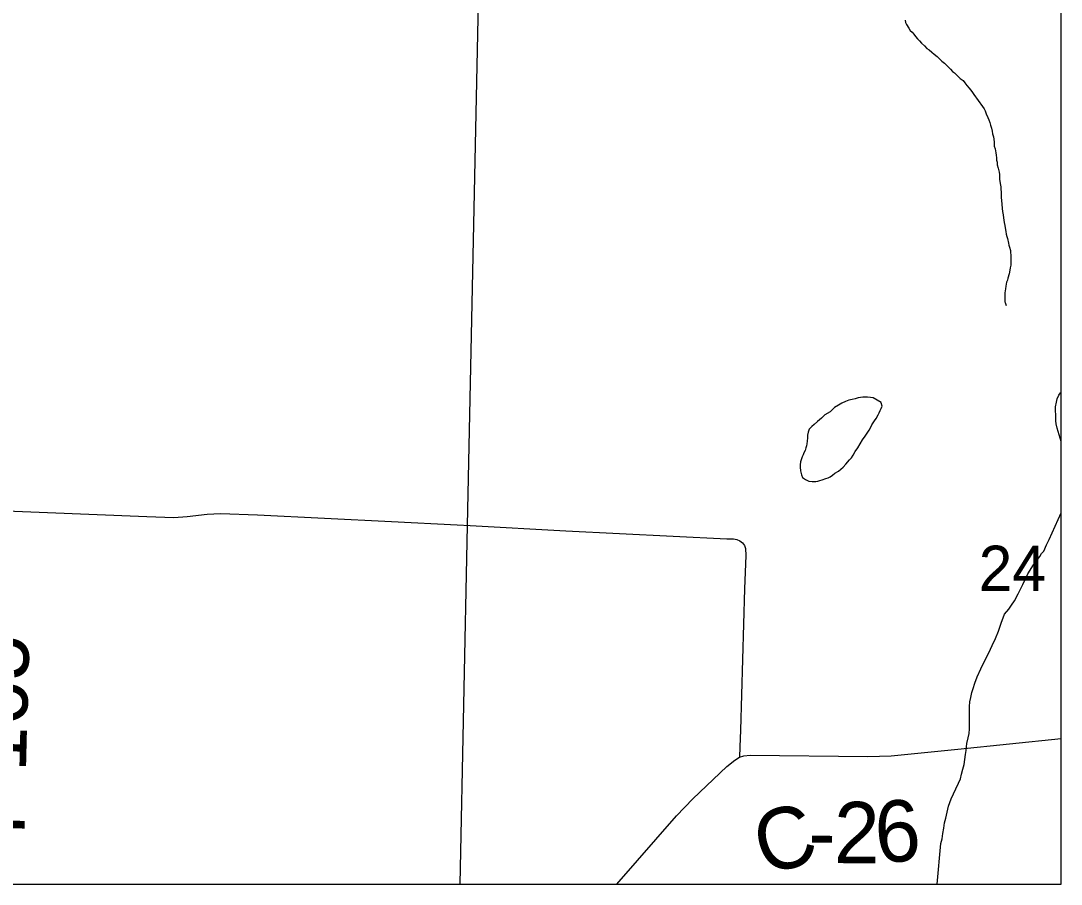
# Model space of a CAD drawing. Extents: x 0 to 68, y 0 to 52.9.
# Drawn here: x 48.632 to 49.65, y 31.143 to 31.987 of the extents above; entities that cross this region are included whole.
import ezdxf

# ---------------------------------------------------------------- set-up
doc = ezdxf.new("R2010")
doc.units = 0
for name, color, linetype in [('Default', 7, 'Continuous'), ('GM_X_County_Road', 7, 'Continuous'), ('GM_X_County_Road_Text', 7, 'Continuous'), ('GM_X_Minor_Lake', 7, 'Continuous'), ('GM_X_Minor_River', 7, 'Continuous'), ('GM_X_Township', 7, 'Continuous'), ('GM_X_Township_Road', 7, 'Continuous'), ('GM_X_Township_Road_Text', 7, 'Continuous')]:
    doc.layers.add(name, color=color, linetype=linetype)

msp = doc.modelspace()

# ---------------------------------------------------------------- linework, layer by layer
at = {"layer": 'Default'}
for p, q in [((49.6501, 31.1431), (49.6501, 38.5351)), ((42.2581, 31.1431), (49.6501, 31.1431))]:
    msp.add_line(p, q, dxfattribs=at)
for points in [[(49.6501, 31.5757), (49.6461, 31.589), (49.6453, 31.593), (49.6449, 31.5962), (49.6449, 31.599), (49.6449, 31.6018), (49.6445, 31.6059), (49.6445, 31.6099), (49.6454, 31.6143), (49.6462, 31.6175), (49.6478, 31.6211), (49.6494, 31.6235), (49.6501, 31.6242)], [(49.5289, 31.1431), (49.5323, 31.1829), (49.5335, 31.1873), (49.5343, 31.1925), (49.5352, 31.1977), (49.536, 31.2029), (49.5372, 31.2077), (49.54, 31.2193), (49.5425, 31.2266), (49.5469, 31.2362), (49.5497, 31.2418), (49.5517, 31.2462), (49.5525, 31.2506), (49.5538, 31.2554), (49.555, 31.2602), (49.5558, 31.265), (49.5566, 31.2699), (49.557, 31.2739), (49.5574, 31.2775), (49.5578, 31.2807), (49.5591, 31.2863), (49.5599, 31.2903), (49.5603, 31.2951), (49.5603, 31.2999), (49.5603, 31.3027), (49.5603, 31.3056), (49.5603, 31.3088), (49.5603, 31.3112), (49.5603, 31.314), (49.5603, 31.3168), (49.5608, 31.3212), (49.5616, 31.3256), (49.5628, 31.3304), (49.564, 31.3344), (49.5656, 31.3397), (49.568, 31.3457), (49.5713, 31.3537), (49.5753, 31.3617), (49.5793, 31.3693), (49.5826, 31.3765), (49.5858, 31.3833), (49.5886, 31.3905), (49.5914, 31.3982), (49.5947, 31.407), (49.5987, 31.4118), (49.6015, 31.4158), (49.6043, 31.4202), (49.608, 31.427), (49.6124, 31.4362), (49.6173, 31.4466), (49.6229, 31.4554), (49.6269, 31.4606), (49.6293, 31.4634), (49.6309, 31.4663), (49.633, 31.4687), (49.6358, 31.4747), (49.6382, 31.4799), (49.6501, 31.5062)]]:
    msp.add_lwpolyline(points, dxfattribs=at)
at = {"layer": 'GM_X_County_Road'}
for points in [[(49.3355, 31.2671), (49.3395, 31.2686), (49.346, 31.2692), (49.4609, 31.2678), (49.4837, 31.2685), (49.513, 31.2716), (49.549, 31.2752), (49.6501, 31.2856)], [(49.2154, 31.1431), (49.2739, 31.2099), (49.2897, 31.2266), (49.3231, 31.2582), (49.3307, 31.2644), (49.3355, 31.2671)]]:
    msp.add_lwpolyline(points, dxfattribs=at)
at = {"layer": 'GM_X_Minor_Lake'}
for points in [[(49.474, 31.614), (49.466, 31.6185), (49.4635, 31.6189), (49.4607, 31.6193), (49.4579, 31.6193), (49.4559, 31.6193), (49.4539, 31.6189), (49.4515, 31.6185), (49.4487, 31.6177), (49.4455, 31.6169), (49.4423, 31.6161), (49.4391, 31.615), (49.4354, 31.6134), (49.4322, 31.6114), (49.4282, 31.609), (49.4242, 31.605), (49.419, 31.6018), (49.4157, 31.5986), (49.4117, 31.5954), (49.4085, 31.5926), (49.4061, 31.5906), (49.4037, 31.5878), (49.4025, 31.585), (49.402, 31.5822), (49.402, 31.5794), (49.4016, 31.5761), (49.4012, 31.5737), (49.4008, 31.5717), (49.4004, 31.5697), (49.3996, 31.5669), (49.3984, 31.5649), (49.3976, 31.5629), (49.3968, 31.5609), (49.396, 31.5589), (49.3952, 31.5561), (49.3948, 31.5529), (49.3947, 31.5509), (49.3951, 31.5473), (49.3959, 31.5433)], [(49.474, 31.614), (49.466, 31.6185), (49.4635, 31.6189), (49.4607, 31.6193), (49.4579, 31.6193), (49.4559, 31.6193), (49.4539, 31.6189), (49.4515, 31.6185), (49.4487, 31.6177), (49.4455, 31.6169), (49.4423, 31.6161), (49.4391, 31.615), (49.4354, 31.6134), (49.4322, 31.6114), (49.4282, 31.609), (49.4242, 31.605), (49.419, 31.6018), (49.4157, 31.5986), (49.4117, 31.5954), (49.4085, 31.5926), (49.4061, 31.5906), (49.4037, 31.5878), (49.4025, 31.585), (49.402, 31.5822), (49.402, 31.5794), (49.4016, 31.5761), (49.4012, 31.5737), (49.4008, 31.5717), (49.4004, 31.5697), (49.3996, 31.5669), (49.3984, 31.5649), (49.3976, 31.5629), (49.3968, 31.5609), (49.396, 31.5589), (49.3952, 31.5561), (49.3948, 31.5529), (49.3947, 31.5509), (49.3951, 31.5473), (49.3959, 31.5433), (49.3971, 31.5408), (49.3999, 31.5388), (49.4031, 31.5372), (49.4064, 31.5368), (49.41, 31.5368), (49.412, 31.5372), (49.414, 31.5376), (49.4164, 31.5384), (49.42, 31.5396), (49.422, 31.5404), (49.424, 31.5412), (49.4264, 31.5428), (49.4288, 31.5448), (49.4321, 31.5468), (49.4345, 31.5488), (49.4369, 31.5508), (49.4393, 31.5536), (49.4429, 31.558), (49.4449, 31.56), (49.4466, 31.5624), (49.4486, 31.566), (49.451, 31.5696), (49.4534, 31.5736), (49.4558, 31.5776), (49.4582, 31.5812), (49.4603, 31.584), (49.4623, 31.5868), (49.4635, 31.5892), (49.4647, 31.592), (49.4663, 31.594), (49.4675, 31.596), (49.4691, 31.5984), (49.4711, 31.602), (49.4719, 31.604), (49.4731, 31.606), (49.474, 31.608), (49.4748, 31.6104), (49.474, 31.6136), (49.474, 31.614)], [(49.3959, 31.5433), (49.3971, 31.5408), (49.3999, 31.5388), (49.4031, 31.5372), (49.4064, 31.5368), (49.41, 31.5368), (49.412, 31.5372), (49.414, 31.5376), (49.4164, 31.5384), (49.42, 31.5396), (49.422, 31.5404), (49.424, 31.5412), (49.4264, 31.5428), (49.4288, 31.5448), (49.4321, 31.5468), (49.4345, 31.5488), (49.4369, 31.5508), (49.4393, 31.5536), (49.4429, 31.558), (49.4449, 31.56), (49.4466, 31.5624), (49.4486, 31.566), (49.451, 31.5696), (49.4534, 31.5736), (49.4558, 31.5776), (49.4582, 31.5812), (49.4603, 31.584), (49.4623, 31.5868), (49.4635, 31.5892), (49.4647, 31.592), (49.4663, 31.594), (49.4675, 31.596), (49.4691, 31.5984), (49.4711, 31.602), (49.4719, 31.604), (49.4731, 31.606), (49.474, 31.608), (49.4748, 31.6104), (49.474, 31.6136), (49.474, 31.614)]]:
    msp.add_lwpolyline(points, dxfattribs=at)
at = {"layer": 'GM_X_Minor_River'}
for points in [[(49.4974, 31.9876), (49.4978, 31.9856), (49.4986, 31.9836), (49.501, 31.9799), (49.5022, 31.9775), (49.5042, 31.9759), (49.5058, 31.9739), (49.5074, 31.9719), (49.5094, 31.9695), (49.5114, 31.9675), (49.5134, 31.9651), (49.5162, 31.9626), (49.5186, 31.9602), (49.521, 31.9586), (49.5234, 31.9566), (49.5258, 31.9546), (49.5286, 31.9522), (49.531, 31.9501), (49.5334, 31.9477), (49.5358, 31.9457), (49.5378, 31.9437), (49.5398, 31.9417), (49.5418, 31.9397), (49.5438, 31.9377), (49.5458, 31.9361), (49.5478, 31.9344), (49.5514, 31.9308), (49.5542, 31.9288), (49.5558, 31.9264), (49.5578, 31.924), (49.5602, 31.9212)], [(49.5602, 31.9212), (49.5626, 31.9179), (49.5646, 31.9151), (49.573, 31.9035), (49.5746, 31.901), (49.5758, 31.899), (49.5766, 31.8962), (49.5782, 31.8926), (49.5794, 31.8902), (49.5802, 31.8878), (49.581, 31.885), (49.5818, 31.8822), (49.5826, 31.8793), (49.583, 31.8765), (49.5838, 31.8737), (49.5842, 31.8713), (49.5846, 31.8685), (49.5846, 31.8645), (49.5854, 31.8621), (49.5858, 31.8601), (49.5862, 31.8581), (49.5865, 31.8557), (49.5869, 31.8533), (49.5869, 31.8508), (49.5873, 31.8488), (49.5873, 31.8464), (49.5885, 31.8432), (49.5893, 31.8392), (49.5897, 31.8368), (49.5897, 31.8324), (49.5905, 31.828), (49.5909, 31.8247), (49.5909, 31.8223), (49.5913, 31.8199), (49.5913, 31.8175), (49.5913, 31.8143), (49.5917, 31.8115), (49.592, 31.8079), (49.5924, 31.8035), (49.5928, 31.8007), (49.5932, 31.7974), (49.5936, 31.7946), (49.594, 31.7922), (49.5944, 31.7898), (49.5948, 31.787), (49.5952, 31.7846), (49.596, 31.781), (49.5964, 31.7786), (49.5968, 31.7762), (49.5976, 31.7742), (49.5984, 31.7697), (49.5988, 31.7677), (49.5996, 31.7657), (49.6004, 31.7625), (49.6004, 31.7605), (49.6008, 31.7581), (49.6008, 31.7553), (49.6007, 31.7513), (49.6007, 31.7481), (49.6003, 31.7457), (49.5999, 31.7433), (49.5991, 31.7396), (49.5979, 31.7356), (49.5975, 31.7336), (49.5967, 31.7316), (49.5963, 31.7296), (49.5959, 31.7276), (49.5955, 31.7252), (49.595, 31.7212), (49.595, 31.7188), (49.595, 31.7168), (49.595, 31.7124), (49.5954, 31.7116), (49.5962, 31.7088)]]:
    msp.add_lwpolyline(points, dxfattribs=at)
at = {"layer": 'GM_X_Township'}
msp.add_lwpolyline([(45.1961, 35.2737), (45.9849, 35.2547), (45.9992, 35.2545), (46.5224, 35.238), (47.0487, 35.2284), (47.7547, 35.2101), (48.1174, 35.1987), (48.6476, 35.1787), (49.1679, 35.1597), (49.1465, 34.5262), (49.1402, 34.3268), (49.1301, 33.8729), (49.1238, 33.6102), (49.0976, 32.5488), (49.0801, 32.0211), (49.0691, 31.4938), (49.0618, 31.1431)], dxfattribs=at)
at = {"layer": 'GM_X_Township_Road'}
for points in [[(48.5332, 31.1431), (48.5365, 31.2785), (48.5403, 31.4492), (48.5406, 31.4986), (48.5408, 31.5019), (48.5417, 31.505), (48.5435, 31.5076), (48.546, 31.5096), (48.5491, 31.5108), (48.5523, 31.5114), (48.5589, 31.5112), (48.6015, 31.5087), (48.7557, 31.5025), (48.782, 31.5016), (48.7951, 31.5024), (48.8146, 31.5048), (48.8277, 31.5053), (48.8639, 31.5041), (48.9951, 31.4977), (49.0593, 31.4943)], [(49.0593, 31.4943), (49.072, 31.4936)], [(49.072, 31.4936), (49.1657, 31.4886), (49.3229, 31.4808), (49.3295, 31.4806), (49.3327, 31.4799), (49.3357, 31.4787), (49.3383, 31.4768), (49.3402, 31.4741), (49.3413, 31.4711), (49.3417, 31.4645), (49.3403, 31.4317), (49.3364, 31.2938), (49.3358, 31.2774), (49.3355, 31.2671)]]:
    msp.add_lwpolyline(points, dxfattribs=at)

# ---------------------------------------------------------------- texts
at = {"layer": 'Default'}
msp.add_text('24', height=0.0442, rotation=0, dxfattribs=at).set_placement((49.5694, 31.4298))
at = {"layer": 'GM_X_County_Road_Text'}
for s, rotation, p in [('C', 15.8966, (49.3597, 31.1512)), ('2', 359.5524, (49.4276, 31.1637)), ('6', 4.0315, (49.4697, 31.1636)), ('-', 359.1257, (49.4025, 31.1641))]:
    msp.add_text(s, height=0.06, rotation=rotation, dxfattribs=at).set_placement(p)
at = {"layer": 'GM_X_Township_Road_Text'}
msp.add_text('T-165', height=0.06, rotation=88.5957, dxfattribs=at).set_placement((48.6356, 31.1767))

doc.saveas('drawing.dxf')
